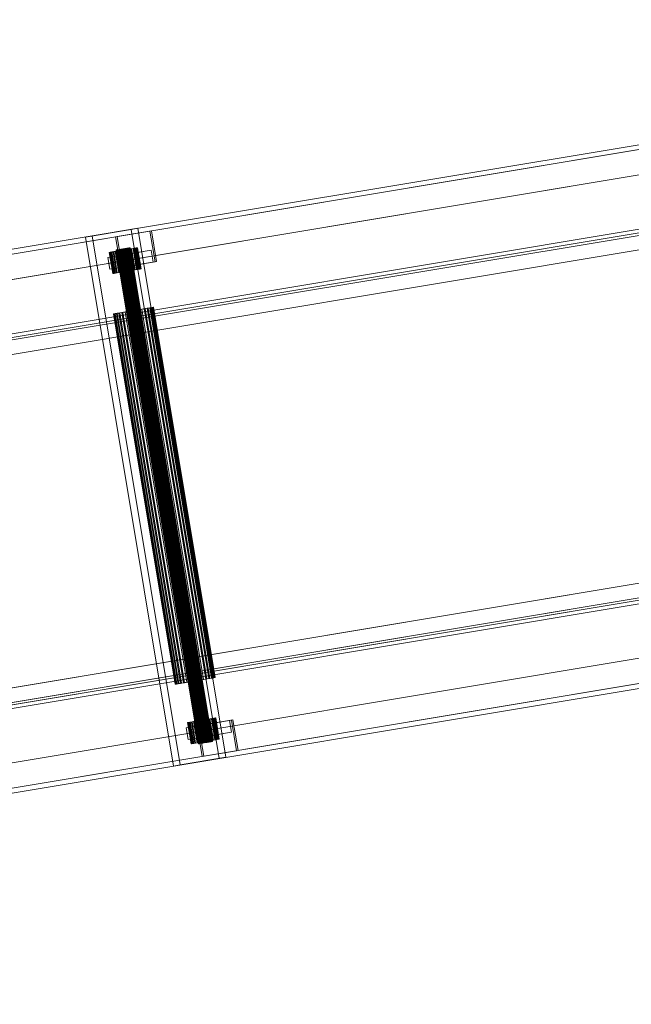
# Model space of a CAD drawing. Header units: millimetres. Extents: x -2233 to 61924, y -68080 to 6847.
# Tile 678 of 1056: x 26578 to 27091, y -16644 to -15817. Entities that reach past the tile are written whole.
import ezdxf

# ---------------------------------------------------------------- set-up
doc = ezdxf.new("R2010")
doc.units = ezdxf.units.MM
doc.layers.add('superior_C10', color=7, linetype='Continuous', lineweight=0)

msp = doc.modelspace()

# ---------------------------------------------------------------- linework, layer by layer
at = {"layer": 'superior_C10'}
for p, q in [((27725.129, -15817.708), (18890.619, -17290.127)), ((18891.289, -17290.015), (27725.799, -15817.597)), ((27727.139, -15817.373), (18892.629, -17289.792)), ((18868.958, -17293.737), (27703.468, -15821.318)), ((27704.125, -15825.264), (18869.616, -17297.682)), ((27704.808, -15821.095), (18870.298, -17293.513)), ((18891.277, -17294.072), (27725.787, -15821.654)), ((27729.909, -15842.256), (18895.399, -17314.675)), ((18896.739, -17314.451), (27731.249, -15842.033)), ((26425.069, -16034.385), (27576.088, -15842.548)), ((27577.427, -15842.325), (26426.409, -16034.162)), ((27707.578, -15845.978), (18873.068, -17318.397)), ((18874.408, -17318.173), (27708.918, -15845.755)), ((19068.902, -17264.468), (27576.745, -15846.494)), ((27578.085, -15846.271), (19070.242, -17264.245)), ((26389.116, -16040.377), (27540.135, -15848.541)), ((27540.792, -15852.486), (26389.773, -16044.323)), ((26427.066, -16038.107), (27578.085, -15846.271)), ((27580.198, -15867.208), (26429.179, -16059.045)), ((26430.519, -16058.821), (27581.537, -15866.985)), ((18986.506, -17350.18), (27686.506, -15900.18)), ((27687.176, -15900.068), (18987.176, -17350.068)), ((27636.523, -15903.442), (19051.817, -17334.226)), ((18963.505, -17354.013), (27663.505, -15904.013)), ((27664.175, -15903.902), (18964.175, -17353.902)), ((19044.001, -17335.529), (27628.707, -15904.744)), ((27629.2, -15907.703), (19044.494, -17338.488)), ((19052.31, -17337.185), (27637.016, -15906.401)), ((19053.091, -17339.082), (27618.581, -15911.501)), ((27619.251, -15911.389), (19053.761, -17338.971)), ((19083.887, -17346.115), (27591.73, -15928.141)), ((27590.39, -15928.365), (19082.547, -17346.339)), ((26632.82, -15999.76), (26671.251, -15993.355)), ((26676.834, -15992.424), (26638.403, -15998.829)), ((26676.834, -15992.424), (26671.251, -15993.355)), ((26671.251, -15993.355), (26745.231, -16437.232)), ((26750.813, -16436.301), (26676.834, -15992.424)), ((26632.82, -15999.76), (26638.403, -15998.829)), ((26706.799, -16443.637), (26632.82, -15999.76)), ((26638.403, -15998.829), (26712.382, -16442.707)), ((26658.156, -15999.592), (26686.979, -15994.788)), ((26658.156, -15999.592), (26659.496, -15999.369)), ((26662.43, -16025.238), (26658.156, -15999.592)), ((26688.319, -15994.565), (26659.496, -15999.369)), ((26659.496, -15999.369), (26663.77, -16025.015)), ((26688.319, -15994.565), (26686.979, -15994.788)), ((26686.979, -15994.788), (26691.254, -16020.435)), ((26692.594, -16020.211), (26688.319, -15994.565)), ((26658.786, -16010.639), (26658.635, -16010.664)), ((26658.635, -16010.664), (26658.712, -16010.651)), ((26658.635, -16010.664), (26727.683, -16424.95)), ((26658.712, -16010.651), (26659.013, -16010.601)), ((26658.712, -16010.651), (26727.759, -16424.937)), ((26659.158, -16010.577), (26658.786, -16010.639)), ((26727.833, -16424.924), (26658.786, -16010.639)), ((26659.013, -16010.601), (26659.527, -16010.516)), ((26659.013, -16010.601), (26728.06, -16424.887)), ((26659.737, -16010.48), (26659.158, -16010.577)), ((26659.158, -16010.577), (26728.205, -16424.862)), ((26659.527, -16010.516), (26660.234, -16010.398)), ((26659.527, -16010.516), (26728.574, -16424.801)), ((26660.502, -16010.353), (26659.737, -16010.48)), ((26659.737, -16010.48), (26728.785, -16424.766)), ((26660.234, -16010.398), (26661.106, -16010.252)), ((26660.234, -16010.398), (26729.281, -16424.683)), ((26661.422, -16010.2), (26660.502, -16010.353)), ((26660.502, -16010.353), (26729.549, -16424.638)), ((26661.106, -16010.252), (26662.112, -16010.085)), ((26661.106, -16010.252), (26730.154, -16424.538)), ((26662.462, -16010.026), (26661.422, -16010.2)), ((26661.422, -16010.2), (26730.469, -16424.485)), ((26662.035, -16011.111), (26664.336, -16010.728)), ((26662.112, -16010.085), (26663.211, -16009.902)), ((26662.112, -16010.085), (26731.159, -16424.37)), ((26663.582, -16009.84), (26662.462, -16010.026)), ((26662.462, -16010.026), (26731.509, -16424.312)), ((26665.094, -16010.601), (26662.778, -16010.987)), ((26663.211, -16009.902), (26664.361, -16009.71)), ((26663.211, -16009.902), (26732.258, -16424.187)), ((26664.74, -16009.647), (26663.582, -16009.84)), ((26663.582, -16009.84), (26732.63, -16424.125)), ((26664.336, -16010.728), (26666.651, -16010.342)), ((26664.336, -16010.728), (26667.295, -16028.483)), ((26664.361, -16009.71), (26665.519, -16009.517)), ((26664.361, -16009.71), (26733.408, -16423.995)), ((26665.89, -16009.455), (26664.74, -16009.647)), ((26664.74, -16009.647), (26733.787, -16423.932)), ((26688.067, -16010.828), (26665.009, -16014.671)), ((26667.395, -16010.218), (26665.094, -16010.601)), ((26665.094, -16010.601), (26668.053, -16028.357)), ((26665.519, -16009.517), (26666.639, -16009.33)), ((26665.519, -16009.517), (26734.566, -16423.802)), ((26666.989, -16009.272), (26665.89, -16009.455)), ((26665.89, -16009.455), (26734.938, -16423.74)), ((26666.639, -16009.33), (26667.679, -16009.157)), ((26666.639, -16009.33), (26735.687, -16423.616)), ((26666.651, -16010.342), (26668.892, -16009.968)), ((26666.651, -16010.342), (26669.61, -16028.097)), ((26667.994, -16009.104), (26666.989, -16009.272)), ((26666.989, -16009.272), (26736.037, -16423.557)), ((26669.592, -16009.852), (26667.395, -16010.218)), ((26667.395, -16010.218), (26670.354, -16027.973)), ((26667.679, -16009.157), (26668.599, -16009.003)), ((26667.679, -16009.157), (26736.727, -16423.442)), ((26668.867, -16008.959), (26667.994, -16009.104)), ((26667.994, -16009.104), (26737.042, -16423.39)), ((26668.599, -16009.003), (26669.364, -16008.876)), ((26668.599, -16009.003), (26737.647, -16423.289)), ((26669.574, -16008.841), (26668.867, -16008.959)), ((26668.867, -16008.959), (26737.915, -16423.244)), ((26668.892, -16009.968), (26670.972, -16009.622)), ((26668.892, -16009.968), (26671.851, -16027.724)), ((26669.364, -16008.876), (26669.943, -16008.779)), ((26669.364, -16008.876), (26738.411, -16423.162)), ((26670.088, -16008.755), (26669.574, -16008.841)), ((26669.574, -16008.841), (26738.622, -16423.126)), ((26671.603, -16009.517), (26669.592, -16009.852)), ((26669.592, -16009.852), (26672.551, -16027.607)), ((26669.943, -16008.779), (26670.315, -16008.717)), ((26669.943, -16008.779), (26738.991, -16423.065)), ((26670.389, -16008.705), (26670.088, -16008.755)), ((26670.088, -16008.755), (26739.136, -16423.041)), ((26670.315, -16008.717), (26670.466, -16008.692)), ((26670.315, -16008.717), (26739.363, -16423.003)), ((26670.466, -16008.692), (26670.389, -16008.705)), ((26670.389, -16008.705), (26739.437, -16422.991)), ((26670.466, -16008.692), (26739.513, -16422.978)), ((26670.972, -16009.622), (26672.812, -16009.315)), ((26670.972, -16009.622), (26673.932, -16027.377)), ((26673.348, -16009.226), (26671.603, -16009.517)), ((26671.603, -16009.517), (26674.562, -16027.272)), ((26672.812, -16009.315), (26674.341, -16009.06)), ((26672.812, -16009.315), (26675.772, -16027.07)), ((26674.762, -16008.99), (26673.348, -16009.226)), ((26673.348, -16009.226), (26676.307, -16026.981)), ((26674.341, -16009.06), (26675.5, -16008.867)), ((26674.341, -16009.06), (26677.3, -16026.815)), ((26688.067, -16010.828), (26674.669, -16013.061)), ((26675.79, -16008.819), (26674.762, -16008.99)), ((26674.762, -16008.99), (26677.721, -16026.745)), ((26675.5, -16008.867), (26676.244, -16008.743)), ((26675.5, -16008.867), (26678.459, -16026.622)), ((26676.392, -16008.718), (26675.79, -16008.819)), ((26675.79, -16008.819), (26678.749, -16026.574)), ((26676.244, -16008.743), (26676.545, -16008.693)), ((26676.244, -16008.743), (26679.203, -16026.498)), ((26676.545, -16008.693), (26676.392, -16008.718)), ((26676.392, -16008.718), (26679.351, -16026.474)), ((26676.545, -16008.693), (26679.505, -16026.448)), ((26689.711, -16020.692), (26688.067, -16010.828)), ((26651.61, -16016.904), (26674.669, -16013.061)), ((26651.61, -16016.904), (26665.009, -16014.671)), ((26653.254, -16026.768), (26651.61, -16016.904)), ((26653.185, -16012.586), (26652.884, -16012.636)), ((26652.884, -16012.636), (26653.038, -16012.611)), ((26652.884, -16012.636), (26655.843, -16030.392)), ((26653.038, -16012.611), (26653.64, -16012.51)), ((26653.038, -16012.611), (26655.997, -16030.366)), ((26653.93, -16012.462), (26653.185, -16012.586)), ((26656.145, -16030.341), (26653.185, -16012.586)), ((26653.64, -16012.51), (26654.667, -16012.339)), ((26653.64, -16012.51), (26656.599, -16030.266)), ((26655.089, -16012.269), (26653.93, -16012.462)), ((26653.93, -16012.462), (26656.889, -16030.217)), ((26654.667, -16012.339), (26656.081, -16012.104)), ((26654.667, -16012.339), (26657.627, -16030.094)), ((26656.617, -16012.014), (26655.089, -16012.269)), ((26655.089, -16012.269), (26658.048, -16030.024)), ((26656.081, -16012.104), (26657.827, -16011.813)), ((26656.081, -16012.104), (26659.04, -16029.859)), ((26658.457, -16011.708), (26656.617, -16012.014)), ((26656.617, -16012.014), (26659.576, -16029.769)), ((26657.827, -16011.813), (26659.837, -16011.478)), ((26657.827, -16011.813), (26660.786, -16029.568)), ((26660.538, -16011.361), (26658.457, -16011.708)), ((26658.457, -16011.708), (26661.416, -16029.463)), ((26659.837, -16011.478), (26662.035, -16011.111)), ((26659.837, -16011.478), (26662.796, -16029.233)), ((26662.778, -16010.987), (26660.538, -16011.361)), ((26660.538, -16011.361), (26663.497, -16029.116)), ((26662.035, -16011.111), (26664.994, -16028.866)), ((26662.778, -16010.987), (26665.738, -16028.742)), ((26665.009, -16014.671), (26666.653, -16024.535)), ((26674.669, -16013.061), (26676.313, -16022.925)), ((26676.313, -16022.925), (26653.254, -16026.768)), ((26653.254, -16026.768), (26666.653, -16024.535)), ((26691.254, -16020.435), (26662.43, -16025.238)), ((26662.43, -16025.238), (26663.77, -16025.015)), ((26663.77, -16025.015), (26692.594, -16020.211)), ((26666.653, -16024.535), (26689.711, -16020.692)), ((26673.932, -16027.377), (26671.851, -16027.724)), ((26672.551, -16027.607), (26674.562, -16027.272)), ((26675.772, -16027.07), (26673.932, -16027.377)), ((26674.562, -16027.272), (26676.307, -16026.981)), ((26677.3, -16026.815), (26675.772, -16027.07)), ((26676.307, -16026.981), (26677.721, -16026.745)), ((26676.313, -16022.925), (26689.711, -16020.692)), ((26678.459, -16026.622), (26677.3, -16026.815)), ((26677.721, -16026.745), (26678.749, -16026.574)), ((26679.203, -16026.498), (26678.459, -16026.622)), ((26678.749, -16026.574), (26679.351, -16026.474)), ((26679.505, -16026.448), (26679.203, -16026.498)), ((26679.351, -16026.474), (26679.505, -16026.448)), ((26691.254, -16020.435), (26692.594, -16020.211)), ((26655.843, -16030.392), (26656.145, -16030.341)), ((26655.997, -16030.366), (26655.843, -16030.392)), ((26656.599, -16030.266), (26655.997, -16030.366)), ((26656.145, -16030.341), (26656.889, -16030.217)), ((26657.627, -16030.094), (26656.599, -16030.266)), ((26656.889, -16030.217), (26658.048, -16030.024)), ((26659.04, -16029.859), (26657.627, -16030.094)), ((26658.048, -16030.024), (26659.576, -16029.769)), ((26660.786, -16029.568), (26659.04, -16029.859)), ((26659.576, -16029.769), (26661.416, -16029.463)), ((26662.796, -16029.233), (26660.786, -16029.568)), ((26661.416, -16029.463), (26663.497, -16029.116)), ((26664.994, -16028.866), (26662.796, -16029.233)), ((26663.497, -16029.116), (26665.738, -16028.742)), ((26667.295, -16028.483), (26664.994, -16028.866)), ((26665.738, -16028.742), (26668.053, -16028.357)), ((26669.61, -16028.097), (26667.295, -16028.483)), ((26668.053, -16028.357), (26670.354, -16027.973)), ((26671.851, -16027.724), (26669.61, -16028.097)), ((26670.354, -16027.973), (26672.551, -16027.607)), ((26675.925, -16061.007), (26679.099, -16060.478)), ((26680.091, -16060.312), (26676.978, -16060.831)), ((26679.099, -16060.478), (26682.046, -16059.986)), ((26679.099, -16060.478), (26730.885, -16371.192)), ((26682.939, -16059.838), (26680.091, -16060.312)), ((26680.091, -16060.312), (26731.877, -16371.026)), ((26682.046, -16059.986), (26684.653, -16059.552)), ((26682.046, -16059.986), (26733.832, -16370.701)), ((26685.412, -16059.425), (26682.939, -16059.838)), ((26682.939, -16059.838), (26734.725, -16370.552)), ((26684.653, -16059.552), (26686.819, -16059.191)), ((26684.653, -16059.552), (26736.439, -16370.266)), ((26687.415, -16059.092), (26685.412, -16059.425)), ((26685.412, -16059.425), (26737.198, -16370.14)), ((26686.819, -16059.191), (26688.46, -16058.917)), ((26686.819, -16059.191), (26738.604, -16369.905)), ((26688.871, -16058.849), (26687.415, -16059.092)), ((26687.415, -16059.092), (26739.201, -16369.806)), ((26688.46, -16058.917), (26689.515, -16058.742)), ((26688.46, -16058.917), (26740.246, -16369.632)), ((26689.724, -16058.707), (26688.871, -16058.849)), ((26688.871, -16058.849), (26740.657, -16369.563)), ((26689.515, -16058.742), (26689.941, -16058.671)), ((26689.515, -16058.742), (26741.3, -16369.456)), ((26689.941, -16058.671), (26689.724, -16058.707)), ((26689.724, -16058.707), (26741.51, -16369.421)), ((26689.941, -16058.671), (26741.727, -16369.385)), ((26656.848, -16064.186), (26656.421, -16064.257)), ((26656.421, -16064.257), (26656.639, -16064.221)), ((26656.421, -16064.257), (26708.207, -16374.971)), ((26656.639, -16064.221), (26657.492, -16064.079)), ((26656.639, -16064.221), (26708.424, -16374.935)), ((26657.902, -16064.01), (26656.848, -16064.186)), ((26708.634, -16374.9), (26656.848, -16064.186)), ((26657.492, -16064.079), (26658.948, -16063.836)), ((26657.492, -16064.079), (26709.277, -16374.793)), ((26659.544, -16063.737), (26657.902, -16064.01)), ((26657.902, -16064.01), (26709.688, -16374.724)), ((26658.948, -16063.836), (26660.951, -16063.502)), ((26658.948, -16063.836), (26710.733, -16374.55)), ((26661.71, -16063.376), (26659.544, -16063.737)), ((26659.544, -16063.737), (26711.33, -16374.451)), ((26660.951, -16063.502), (26663.424, -16063.09)), ((26660.951, -16063.502), (26712.736, -16374.216)), ((26664.316, -16062.941), (26661.71, -16063.376)), ((26661.71, -16063.376), (26713.495, -16374.09)), ((26663.424, -16063.09), (26666.272, -16062.616)), ((26663.424, -16063.09), (26715.209, -16373.804)), ((26667.264, -16062.45), (26664.316, -16062.941)), ((26664.316, -16062.941), (26716.102, -16373.656)), ((26666.272, -16062.616), (26669.385, -16062.097)), ((26666.272, -16062.616), (26718.057, -16373.33)), ((26670.438, -16061.921), (26667.264, -16062.45)), ((26667.264, -16062.45), (26719.049, -16373.164)), ((26669.385, -16062.097), (26672.644, -16061.553)), ((26669.385, -16062.097), (26721.171, -16372.811)), ((26673.718, -16061.374), (26670.438, -16061.921)), ((26670.438, -16061.921), (26722.224, -16372.635)), ((26672.644, -16061.553), (26675.925, -16061.007)), ((26672.644, -16061.553), (26724.43, -16372.267)), ((26676.978, -16060.831), (26673.718, -16061.374)), ((26673.718, -16061.374), (26725.504, -16372.089)), ((26675.925, -16061.007), (26727.71, -16371.721)), ((26676.978, -16060.831), (26728.763, -16371.545)), ((27712.824, -16199.932), (19012.824, -17649.932)), ((19013.494, -17649.82), (27713.494, -16199.82)), ((27735.825, -16196.098), (19035.825, -17646.098)), ((19036.495, -17645.987), (27736.495, -16195.987)), ((19127.921, -17618.583), (27635.764, -16200.609)), ((27637.104, -16200.386), (19129.261, -17618.36)), ((19094.471, -17638.351), (27679.177, -16207.567)), ((27686.993, -16206.264), (19102.287, -17637.049)), ((27667.901, -16207.419), (19102.41, -17635.001)), ((19102.78, -17640.008), (27687.486, -16209.224)), ((19103.08, -17634.889), (27668.571, -16207.307)), ((27679.67, -16210.526), (19094.964, -17641.311)), ((18938.828, -17712.954), (27773.337, -16240.536)), ((27774.677, -16240.313), (18940.167, -17712.731)), ((18961.159, -17709.232), (27795.668, -16236.814)), ((27797.008, -16236.591), (18962.499, -17709.009)), ((27798.451, -16257.64), (18963.941, -17730.058)), ((18942.28, -17733.668), (27776.79, -16261.25)), ((27777.447, -16265.196), (18942.938, -17737.614)), ((18944.277, -17737.391), (27778.787, -16264.972)), ((18964.599, -17734.004), (27799.108, -16261.586)), ((27799.778, -16261.474), (18965.269, -17733.892)), ((18966.609, -17733.669), (27801.118, -16261.251)), ((26494.938, -16453.602), (27645.957, -16261.766)), ((27647.297, -16261.543), (26496.278, -16453.379)), ((27649.41, -16282.48), (19141.566, -17700.454)), ((19142.906, -17700.231), (27650.749, -16282.257)), ((27650.749, -16282.257), (26499.731, -16474.093)), ((26462.438, -16480.309), (27613.456, -16288.472)), ((27650.067, -16286.426), (26499.048, -16478.262)), ((26500.388, -16478.039), (27651.407, -16286.202)), ((27614.114, -16292.418), (26463.095, -16484.254)), ((26709.688, -16374.724), (26711.33, -16374.451)), ((26712.736, -16374.216), (26710.733, -16374.55)), ((26711.33, -16374.451), (26713.495, -16374.09)), ((26715.209, -16373.804), (26712.736, -16374.216)), ((26713.495, -16374.09), (26716.102, -16373.656)), ((26718.057, -16373.33), (26715.209, -16373.804)), ((26716.102, -16373.656), (26719.049, -16373.164)), ((26721.171, -16372.811), (26718.057, -16373.33)), ((26719.049, -16373.164), (26722.224, -16372.635)), ((26724.43, -16372.267), (26721.171, -16372.811)), ((26722.224, -16372.635), (26725.504, -16372.089)), ((26727.71, -16371.721), (26724.43, -16372.267)), ((26725.504, -16372.089), (26728.763, -16371.545)), ((26730.885, -16371.192), (26727.71, -16371.721)), ((26728.763, -16371.545), (26731.877, -16371.026)), ((26733.832, -16370.701), (26730.885, -16371.192)), ((26731.877, -16371.026), (26734.725, -16370.552)), ((26736.439, -16370.266), (26733.832, -16370.701)), ((26734.725, -16370.552), (26737.198, -16370.14)), ((26738.604, -16369.905), (26736.439, -16370.266)), ((26737.198, -16370.14), (26739.201, -16369.806)), ((26740.246, -16369.632), (26738.604, -16369.905)), ((26739.201, -16369.806), (26740.657, -16369.563)), ((26741.3, -16369.456), (26740.246, -16369.632)), ((26740.657, -16369.563), (26741.51, -16369.421)), ((26741.727, -16369.385), (26741.3, -16369.456)), ((26741.51, -16369.421), (26741.727, -16369.385)), ((26708.207, -16374.971), (26708.634, -16374.9)), ((26708.424, -16374.935), (26708.207, -16374.971)), ((26709.277, -16374.793), (26708.424, -16374.935)), ((26708.634, -16374.9), (26709.688, -16374.724)), ((26710.733, -16374.55), (26709.277, -16374.793)), ((26718.945, -16407.144), (26718.644, -16407.194)), ((26718.644, -16407.194), (26718.797, -16407.168)), ((26718.644, -16407.194), (26721.603, -16424.949)), ((26718.797, -16407.168), (26719.399, -16407.068)), ((26718.797, -16407.168), (26721.756, -16424.924)), ((26719.689, -16407.02), (26718.945, -16407.144)), ((26721.904, -16424.899), (26718.945, -16407.144)), ((26719.399, -16407.068), (26720.427, -16406.897)), ((26719.399, -16407.068), (26722.358, -16424.823)), ((26720.848, -16406.827), (26719.689, -16407.02)), ((26719.689, -16407.02), (26722.648, -16424.775)), ((26720.427, -16406.897), (26721.841, -16406.661)), ((26720.427, -16406.897), (26723.386, -16424.652)), ((26722.377, -16406.572), (26720.848, -16406.827)), ((26720.848, -16406.827), (26723.807, -16424.582)), ((26721.841, -16406.661), (26723.587, -16406.37)), ((26721.841, -16406.661), (26724.8, -16424.416)), ((26724.217, -16406.265), (26722.377, -16406.572)), ((26722.377, -16406.572), (26725.336, -16424.327)), ((26723.587, -16406.37), (26725.597, -16406.035)), ((26723.587, -16406.37), (26726.546, -16424.125)), ((26726.297, -16405.918), (26724.217, -16406.265)), ((26724.217, -16406.265), (26727.176, -16424.02)), ((26725.597, -16406.035), (26727.795, -16405.669)), ((26725.597, -16406.035), (26728.556, -16423.79)), ((26728.538, -16405.545), (26726.297, -16405.918)), ((26726.297, -16405.918), (26729.256, -16423.674)), ((26726.546, -16409.932), (26755.369, -16405.128)), ((26727.795, -16405.669), (26730.095, -16405.285)), ((26727.795, -16405.669), (26730.754, -16423.424)), ((26756.709, -16404.905), (26727.886, -16409.709)), ((26730.853, -16405.159), (26728.538, -16405.545)), ((26728.538, -16405.545), (26731.497, -16423.3)), ((26730.095, -16405.285), (26732.411, -16404.899)), ((26730.095, -16405.285), (26733.055, -16423.04)), ((26753.827, -16405.385), (26730.768, -16409.228)), ((26733.154, -16404.776), (26730.853, -16405.159)), ((26730.853, -16405.159), (26733.813, -16422.914)), ((26732.411, -16404.899), (26734.652, -16404.526)), ((26732.411, -16404.899), (26735.37, -16422.655)), ((26735.352, -16404.409), (26733.154, -16404.776)), ((26733.154, -16404.776), (26736.113, -16422.531)), ((26734.652, -16404.526), (26736.732, -16404.179)), ((26734.652, -16404.526), (26737.611, -16422.281)), ((26737.362, -16404.074), (26735.352, -16404.409)), ((26735.352, -16404.409), (26738.311, -16422.164)), ((26736.732, -16404.179), (26738.572, -16403.873)), ((26736.732, -16404.179), (26739.691, -16421.934)), ((26739.108, -16403.783), (26737.362, -16404.074)), ((26737.362, -16404.074), (26740.321, -16421.829)), ((26738.572, -16403.873), (26740.101, -16403.618)), ((26738.572, -16403.873), (26741.531, -16421.628)), ((26740.522, -16403.548), (26739.108, -16403.783)), ((26739.108, -16403.783), (26742.067, -16421.538)), ((26740.101, -16403.618), (26741.259, -16403.425)), ((26740.101, -16403.618), (26743.06, -16421.373)), ((26753.827, -16405.385), (26740.428, -16407.618)), ((26741.55, -16403.376), (26740.522, -16403.548)), ((26740.522, -16403.548), (26743.481, -16421.303)), ((26741.259, -16403.425), (26742.004, -16403.301)), ((26741.259, -16403.425), (26744.219, -16421.18)), ((26742.152, -16403.276), (26741.55, -16403.376)), ((26741.55, -16403.376), (26744.509, -16421.131)), ((26742.004, -16403.301), (26742.305, -16403.25)), ((26742.004, -16403.301), (26744.963, -16421.056)), ((26742.305, -16403.25), (26742.152, -16403.276)), ((26742.152, -16403.276), (26745.111, -16421.031)), ((26742.305, -16403.25), (26745.264, -16421.006)), ((26755.471, -16415.249), (26753.827, -16405.385)), ((26756.709, -16404.905), (26755.369, -16405.128)), ((26755.369, -16405.128), (26759.644, -16430.774)), ((26760.984, -16430.551), (26756.709, -16404.905)), ((26717.369, -16411.462), (26740.428, -16407.618)), ((26717.369, -16411.462), (26730.768, -16409.228)), ((26719.013, -16421.325), (26717.369, -16411.462)), ((26726.546, -16409.932), (26727.886, -16409.709)), ((26730.82, -16435.578), (26726.546, -16409.932)), ((26727.886, -16409.709), (26732.16, -16435.355)), ((26730.768, -16409.228), (26732.412, -16419.092)), ((26732.412, -16419.092), (26755.471, -16415.249)), ((26740.428, -16407.618), (26742.072, -16417.482)), ((26742.072, -16417.482), (26755.471, -16415.249)), ((26742.072, -16417.482), (26719.013, -16421.325)), ((26719.013, -16421.325), (26732.412, -16419.092)), ((26725.336, -16424.327), (26727.176, -16424.02)), ((26728.556, -16423.79), (26726.546, -16424.125)), ((26727.176, -16424.02), (26729.256, -16423.674)), ((26730.754, -16423.424), (26728.556, -16423.79)), ((26729.256, -16423.674), (26731.497, -16423.3)), ((26733.055, -16423.04), (26730.754, -16423.424)), ((26731.497, -16423.3), (26733.813, -16422.914)), ((26733.408, -16423.995), (26732.258, -16424.187)), ((26732.63, -16424.125), (26733.787, -16423.932)), ((26735.37, -16422.655), (26733.055, -16423.04)), ((26734.566, -16423.802), (26733.408, -16423.995)), ((26733.787, -16423.932), (26734.938, -16423.74)), ((26733.813, -16422.914), (26736.113, -16422.531)), ((26735.687, -16423.616), (26734.566, -16423.802)), ((26734.938, -16423.74), (26736.037, -16423.557)), ((26737.611, -16422.281), (26735.37, -16422.655)), ((26736.727, -16423.442), (26735.687, -16423.616)), ((26736.037, -16423.557), (26737.042, -16423.39)), ((26736.113, -16422.531), (26738.311, -16422.164)), ((26737.647, -16423.289), (26736.727, -16423.442)), ((26737.042, -16423.39), (26737.915, -16423.244)), ((26739.691, -16421.934), (26737.611, -16422.281)), ((26738.411, -16423.162), (26737.647, -16423.289)), ((26737.915, -16423.244), (26738.622, -16423.126)), ((26738.311, -16422.164), (26740.321, -16421.829)), ((26738.991, -16423.065), (26738.411, -16423.162)), ((26738.622, -16423.126), (26739.136, -16423.041)), ((26739.363, -16423.003), (26738.991, -16423.065)), ((26739.136, -16423.041), (26739.437, -16422.991)), ((26739.513, -16422.978), (26739.363, -16423.003)), ((26739.437, -16422.991), (26739.513, -16422.978)), ((26741.531, -16421.628), (26739.691, -16421.934)), ((26740.321, -16421.829), (26742.067, -16421.538)), ((26743.06, -16421.373), (26741.531, -16421.628)), ((26742.067, -16421.538), (26743.481, -16421.303)), ((26744.219, -16421.18), (26743.06, -16421.373)), ((26743.481, -16421.303), (26744.509, -16421.131)), ((26744.963, -16421.056), (26744.219, -16421.18)), ((26744.509, -16421.131), (26745.111, -16421.031)), ((26745.264, -16421.006), (26744.963, -16421.056)), ((26745.111, -16421.031), (26745.264, -16421.006)), ((26721.603, -16424.949), (26721.904, -16424.899)), ((26721.756, -16424.924), (26721.603, -16424.949)), ((26722.358, -16424.823), (26721.756, -16424.924)), ((26721.904, -16424.899), (26722.648, -16424.775)), ((26723.386, -16424.652), (26722.358, -16424.823)), ((26722.648, -16424.775), (26723.807, -16424.582)), ((26724.8, -16424.416), (26723.386, -16424.652)), ((26723.807, -16424.582), (26725.336, -16424.327)), ((26726.546, -16424.125), (26724.8, -16424.416)), ((26727.683, -16424.95), (26727.833, -16424.924)), ((26727.759, -16424.937), (26727.683, -16424.95)), ((26728.06, -16424.887), (26727.759, -16424.937)), ((26727.833, -16424.924), (26728.205, -16424.862)), ((26728.574, -16424.801), (26728.06, -16424.887)), ((26728.205, -16424.862), (26728.785, -16424.766)), ((26729.281, -16424.683), (26728.574, -16424.801)), ((26728.785, -16424.766), (26729.549, -16424.638)), ((26730.154, -16424.538), (26729.281, -16424.683)), ((26729.549, -16424.638), (26730.469, -16424.485)), ((26731.159, -16424.37), (26730.154, -16424.538)), ((26730.469, -16424.485), (26731.509, -16424.312)), ((26759.644, -16430.774), (26730.82, -16435.578)), ((26732.258, -16424.187), (26731.159, -16424.37)), ((26731.509, -16424.312), (26732.63, -16424.125)), ((26732.16, -16435.355), (26760.984, -16430.551)), ((26759.644, -16430.774), (26760.984, -16430.551)), ((26745.231, -16437.232), (26706.799, -16443.637)), ((26712.382, -16442.707), (26750.813, -16436.301)), ((26730.82, -16435.578), (26732.16, -16435.355)), ((26745.231, -16437.232), (26750.813, -16436.301)), ((26706.799, -16443.637), (26712.382, -16442.707))]:
    msp.add_line(p, q, dxfattribs=at)

doc.saveas('drawing.dxf')
